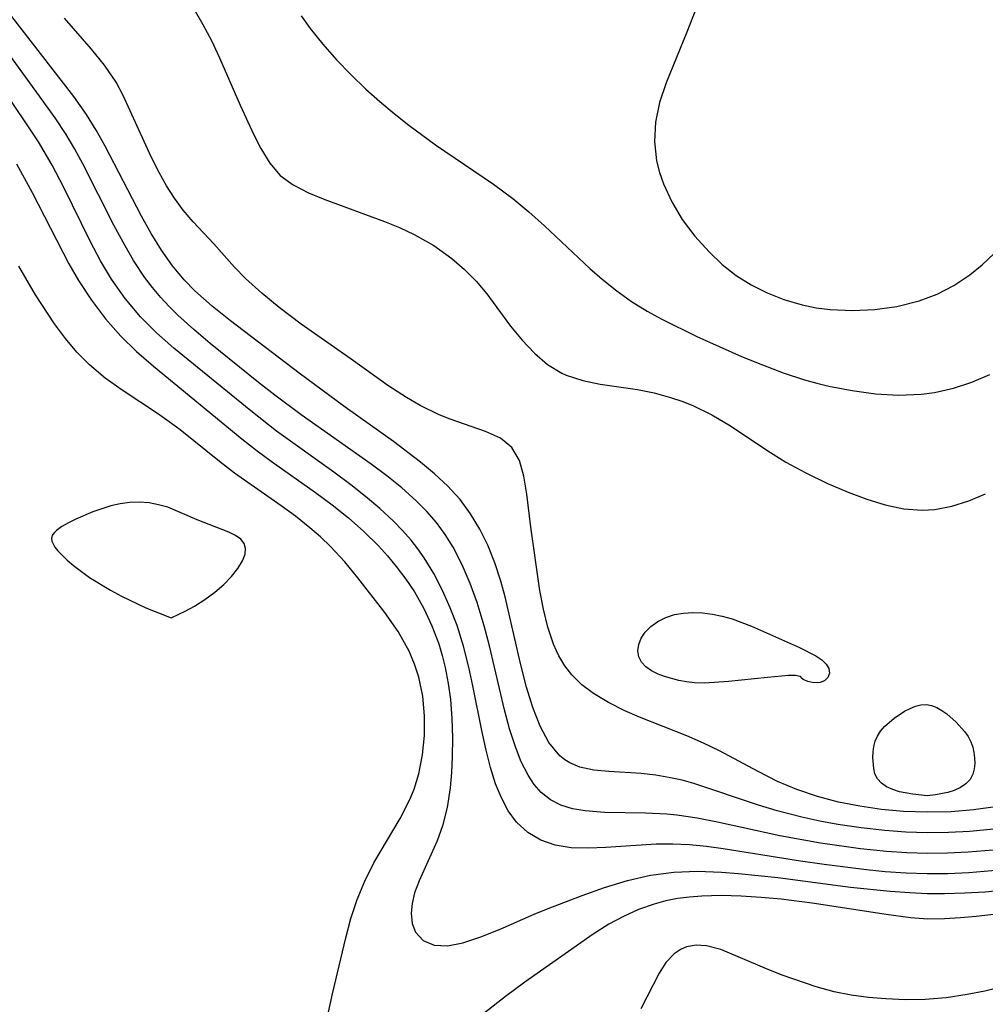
# Model space of a CAD drawing. Header units: metres. Extents: x 1073367 to 1082519, y 1569854 to 1574957.
# Tile 588 of 656: x 1078716 to 1078793, y 1573426 to 1573505. Entities that reach past the tile are written whole.
import ezdxf

# ---------------------------------------------------------------- set-up
doc = ezdxf.new("R2010")
doc.units = ezdxf.units.M
doc.layers.add('CGG_CurvaNivelLidar_v1', color=253, linetype='Continuous', lineweight=30)

msp = doc.modelspace()

# ---------------------------------------------------------------- linework, layer by layer
at = {"layer": 'CGG_CurvaNivelLidar_v1'}
for p, q in [((1078720.7757, 1573498.4789, 69.5), (1078714.8196, 1573506.1533, 69.5)), ((1078730.3106, 1573505.435, 69), (1078731.0294, 1573504.1972, 69)), ((1078770.212, 1573505.5661, 70), (1078769.4451, 1573503.5944, 70)), ((1078719.2865, 1573496.7957, 70), (1078713.6751, 1573504.533, 70)), ((1078722.1707, 1573502.2578, 69), (1078720.0296, 1573504.6995, 69)), ((1078738.8304, 1573504.8816, 69.5), (1078739.5465, 1573503.8964, 69.5)), ((1078731.0294, 1573504.1972, 69), (1078731.6971, 1573502.9279, 69)), ((1078739.5465, 1573503.8964, 69.5), (1078740.5528, 1573502.6332, 69.5)), ((1078769.4451, 1573503.5944, 70), (1078767.7931, 1573499.5809, 70)), ((1078723.204, 1573500.9864, 69), (1078722.1707, 1573502.2578, 69)), ((1078731.6971, 1573502.9279, 69), (1078732.3519, 1573501.5542, 69)), ((1078740.5528, 1573502.6332, 69.5), (1078741.6284, 1573501.4095, 69.5)), ((1078716.9194, 1573496.4896, 70.5), (1078713.1434, 1573502.0185, 70.5)), ((1078732.3519, 1573501.5542, 69), (1078733.9895, 1573497.8086, 69)), ((1078741.6284, 1573501.4095, 69.5), (1078742.7635, 1573500.225, 69.5)), ((1078724.1312, 1573499.6283, 69), (1078723.204, 1573500.9864, 69)), ((1078742.7635, 1573500.225, 69.5), (1078743.9516, 1573499.0817, 69.5)), ((1078724.7, 1573498.5794, 69), (1078724.1312, 1573499.6283, 69)), ((1078743.9516, 1573499.0817, 69.5), (1078745.0628, 1573498.09, 69.5)), ((1078767.7931, 1573499.5809, 70), (1078767.269, 1573498.0185, 70)), ((1078721.7743, 1573497.0562, 69.5), (1078720.7757, 1573498.4789, 69.5)), ((1078726.9136, 1573493.6954, 69), (1078724.7, 1573498.5794, 69)), ((1078733.9895, 1573497.8086, 69), (1078735.0711, 1573495.4448, 69)), ((1078745.0628, 1573498.09, 69.5), (1078746.2076, 1573497.1318, 69.5)), ((1078767.269, 1573498.0185, 70), (1078766.9339, 1573496.4546, 70)), ((1078720.1692, 1573495.4643, 70), (1078719.2865, 1573496.7957, 70)), ((1078722.5437, 1573495.8208, 69.5), (1078721.7743, 1573497.0562, 69.5)), ((1078746.2076, 1573497.1318, 69.5), (1078747.3804, 1573496.2051, 69.5)), ((1078717.9645, 1573494.8832, 70.5), (1078716.9194, 1573496.4896, 70.5)), ((1078747.3804, 1573496.2051, 69.5), (1078749.486, 1573494.6595, 69.5)), ((1078766.9339, 1573496.4546, 70), (1078766.8577, 1573494.9167, 70)), ((1078720.8563, 1573494.3164, 70), (1078720.1692, 1573495.4643, 70)), ((1078723.2625, 1573494.5516, 69.5), (1078722.5437, 1573495.8208, 69.5)), ((1078735.0711, 1573495.4448, 69), (1078735.6279, 1573494.3601, 69)), ((1078719.0499, 1573493.0445, 70.5), (1078717.9645, 1573494.8832, 70.5)), ((1078726.1491, 1573488.9798, 69.5), (1078723.2625, 1573494.5516, 69.5)), ((1078749.486, 1573494.6595, 69.5), (1078754.0866, 1573491.5274, 69.5)), ((1078766.8577, 1573494.9167, 70), (1078767.0349, 1573493.3912, 70)), ((1078721.5028, 1573493.1427, 70), (1078720.8563, 1573494.3164, 70)), ((1078727.5482, 1573492.4471, 69), (1078726.9136, 1573493.6954, 69)), ((1078735.6279, 1573494.3601, 69), (1078736.3303, 1573493.2016, 69)), ((1078716.223, 1573493.1459, 71), (1078717.4719, 1573490.8632, 71)), ((1078719.9553, 1573491.3136, 70.5), (1078719.0499, 1573493.0445, 70.5)), ((1078723.9558, 1573488.2879, 70), (1078721.5028, 1573493.1427, 70)), ((1078736.3303, 1573493.2016, 69), (1078737.162, 1573492.2261, 69)), ((1078767.0349, 1573493.3912, 70), (1078767.2664, 1573492.4692, 70)), ((1078728.1351, 1573491.4064, 69), (1078727.5482, 1573492.4471, 69)), ((1078737.162, 1573492.2261, 69), (1078738.1963, 1573491.4676, 69)), ((1078767.2664, 1573492.4692, 70), (1078767.5798, 1573491.5624, 70)), ((1078722.0909, 1573486.9601, 70.5), (1078719.9553, 1573491.3136, 70.5)), ((1078728.7682, 1573490.4092, 69), (1078728.1351, 1573491.4064, 69)), ((1078738.1963, 1573491.4676, 69), (1078739.4051, 1573490.8538, 69)), ((1078754.0866, 1573491.5274, 69.5), (1078755.6221, 1573490.3919, 69.5)), ((1078767.5798, 1573491.5624, 70), (1078768.2422, 1573490.1161, 70)), ((1078717.4719, 1573490.8632, 71), (1078720.3867, 1573485.2056, 71)), ((1078739.4051, 1573490.8538, 69), (1078740.7108, 1573490.3144, 69)), ((1078729.4554, 1573489.4693, 69), (1078728.7682, 1573490.4092, 69)), ((1078740.7108, 1573490.3144, 69), (1078745.4266, 1573488.5665, 69)), ((1078755.6221, 1573490.3919, 69.5), (1078756.8995, 1573489.3336, 69.5)), ((1078768.2422, 1573490.1161, 70), (1078769.0711, 1573488.7306, 70)), ((1078726.9149, 1573487.6199, 69.5), (1078726.1491, 1573488.9798, 69.5)), ((1078730.2424, 1573488.5465, 69), (1078729.4554, 1573489.4693, 69)), ((1078756.8995, 1573489.3336, 69.5), (1078758.1354, 1573488.2236, 69.5)), ((1078724.7135, 1573486.8653, 70), (1078723.9558, 1573488.2879, 70)), ((1078731.8959, 1573486.7823, 69), (1078730.2424, 1573488.5465, 69)), ((1078745.4266, 1573488.5665, 69), (1078746.6258, 1573488.0785, 69)), ((1078758.1354, 1573488.2236, 69.5), (1078761.7402, 1573484.8398, 69.5)), ((1078769.0711, 1573488.7306, 70), (1078770.0713, 1573487.3993, 70)), ((1078727.732, 1573486.3042, 69.5), (1078726.9149, 1573487.6199, 69.5)), ((1078746.6258, 1573488.0785, 69), (1078747.7997, 1573487.5341, 69)), ((1078747.7997, 1573487.5341, 69), (1078749.3408, 1573486.6626, 69)), ((1078770.0713, 1573487.3993, 70), (1078771.1946, 1573486.1545, 70)), ((1078722.8977, 1573485.4553, 70.5), (1078722.0909, 1573486.9601, 70.5)), ((1078725.5196, 1573485.48, 70), (1078724.7135, 1573486.8653, 70)), ((1078733.5321, 1573484.9516, 69), (1078731.8959, 1573486.7823, 69)), ((1078749.3408, 1573486.6626, 69), (1078750.7754, 1573485.6425, 69)), ((1078728.6203, 1573485.0498, 69.5), (1078727.732, 1573486.3042, 69.5)), ((1078771.1946, 1573486.1545, 70), (1078772.2337, 1573485.1677, 70)), ((1078792.8777, 1573485.1392, 70), (1078793.8221, 1573486.0258, 70)), ((1078717.7338, 1573482.738, 71.5), (1078716.4023, 1573485.0184, 71.5)), ((1078720.3867, 1573485.2056, 71), (1078721.1574, 1573483.8729, 71)), ((1078723.7733, 1573483.9994, 70.5), (1078722.8977, 1573485.4553, 70.5)), ((1078726.397, 1573484.1494, 70), (1078725.5196, 1573485.48, 70)), ((1078729.5444, 1573483.9417, 69.5), (1078728.6203, 1573485.0498, 69.5)), ((1078750.7754, 1573485.6425, 69), (1078751.7817, 1573484.7658, 69)), ((1078772.2337, 1573485.1677, 70), (1078773.3551, 1573484.2794, 70)), ((1078791.8831, 1573484.3292, 70), (1078792.8777, 1573485.1392, 70)), ((1078734.3955, 1573484.0469, 69), (1078733.5321, 1573484.9516, 69)), ((1078751.7817, 1573484.7658, 69), (1078752.7103, 1573483.8188, 69)), ((1078761.7402, 1573484.8398, 69.5), (1078762.7219, 1573483.9822, 69.5)), ((1078773.3551, 1573484.2794, 70), (1078774.5422, 1573483.5323, 70)), ((1078790.6311, 1573483.4981, 70), (1078791.8831, 1573484.3292, 70)), ((1078721.1574, 1573483.8729, 71), (1078722.1728, 1573482.3223, 71)), ((1078724.8629, 1573482.4495, 70.5), (1078723.7733, 1573483.9994, 70.5)), ((1078727.0135, 1573483.3267, 70), (1078726.397, 1573484.1494, 70)), ((1078730.3873, 1573483.0768, 69.5), (1078729.5444, 1573483.9417, 69.5)), ((1078735.6876, 1573482.8664, 69), (1078734.3955, 1573484.0469, 69)), ((1078752.7103, 1573483.8188, 69), (1078753.5612, 1573482.8181, 69)), ((1078762.7219, 1573483.9822, 69.5), (1078763.8631, 1573483.0742, 69.5)), ((1078774.5422, 1573483.5323, 70), (1078775.8045, 1573482.902, 70)), ((1078789.3014, 1573482.8101, 70), (1078790.6311, 1573483.4981, 70)), ((1078719.2542, 1573480.4532, 71.5), (1078717.7338, 1573482.738, 71.5)), ((1078727.672, 1573482.5381, 70), (1078727.0135, 1573483.3267, 70)), ((1078731.7644, 1573481.8462, 69.5), (1078730.3873, 1573483.0768, 69.5)), ((1078737.0767, 1573481.7339, 69), (1078735.6876, 1573482.8664, 69)), ((1078753.5612, 1573482.8181, 69), (1078755.4476, 1573480.2619, 69)), ((1078763.8631, 1573483.0742, 69.5), (1078765.0503, 1573482.2284, 69.5)), ((1078775.8045, 1573482.902, 70), (1078777.1239, 1573482.3819, 70)), ((1078787.8843, 1573482.2677, 70), (1078789.3014, 1573482.8101, 70)), ((1078722.1728, 1573482.3223, 71), (1078723.2859, 1573480.8473, 71)), ((1078726.0777, 1573481.0011, 70.5), (1078724.8629, 1573482.4495, 70.5)), ((1078728.3359, 1573481.8228, 70), (1078727.672, 1573482.5381, 70)), ((1078765.0503, 1573482.2284, 69.5), (1078766.2833, 1573481.4514, 69.5)), ((1078777.1239, 1573482.3819, 70), (1078778.5946, 1573481.9481, 70)), ((1078778.5946, 1573481.9481, 70), (1078779.6883, 1573481.7258, 70)), ((1078786.089, 1573481.8222, 70), (1078787.8843, 1573482.2677, 70)), ((1078729.0324, 1573481.1346, 70), (1078728.3359, 1573481.8228, 70)), ((1078730.2908, 1573479.9951, 70), (1078729.0324, 1573481.1346, 70)), ((1078733.2199, 1573480.6777, 69.5), (1078731.7644, 1573481.8462, 69.5)), ((1078738.8268, 1573480.4064, 69), (1078737.0767, 1573481.7339, 69)), ((1078766.2833, 1573481.4514, 69.5), (1078767.4464, 1573480.8055, 69.5)), ((1078779.6883, 1573481.7258, 70), (1078780.7974, 1573481.5802, 70)), ((1078780.7974, 1573481.5802, 70), (1078782.5697, 1573481.4973, 70)), ((1078782.5697, 1573481.4973, 70), (1078784.3412, 1573481.58, 70)), ((1078784.3412, 1573481.58, 70), (1078786.089, 1573481.8222, 70)), ((1078720.114, 1573479.2917, 71.5), (1078719.2542, 1573480.4532, 71.5)), ((1078723.2859, 1573480.8473, 71), (1078724.5038, 1573479.4622, 71)), ((1078727.3487, 1573479.7284, 70.5), (1078726.0777, 1573481.0011, 70.5)), ((1078738.6546, 1573476.5357, 69.5), (1078733.2199, 1573480.6777, 69.5)), ((1078742.7834, 1573477.6444, 69), (1078738.8268, 1573480.4064, 69)), ((1078767.4464, 1573480.8055, 69.5), (1078770.2156, 1573479.4442, 69.5)), ((1078728.7039, 1573478.5265, 70.5), (1078727.3487, 1573479.7284, 70.5)), ((1078731.6005, 1573478.8925, 70), (1078730.2908, 1573479.9951, 70)), ((1078755.4476, 1573480.2619, 69), (1078756.3551, 1573479.1409, 69)), ((1078721.0285, 1573478.1939, 71.5), (1078720.114, 1573479.2917, 71.5)), ((1078724.5038, 1573479.4622, 71), (1078725.7603, 1573478.2402, 71)), ((1078735.4487, 1573475.7867, 70), (1078731.6005, 1573478.8925, 70)), ((1078756.3551, 1573479.1409, 69), (1078757.3285, 1573478.1162, 69)), ((1078770.2156, 1573479.4442, 69.5), (1078773.777, 1573477.8586, 69.5)), ((1078722.0193, 1573477.1825, 71.5), (1078721.0285, 1573478.1939, 71.5)), ((1078725.7603, 1573478.2402, 71), (1078727.0893, 1573477.0821, 71)), ((1078734.8195, 1573473.5432, 70.5), (1078728.7039, 1573478.5265, 70.5)), ((1078757.3285, 1573478.1162, 69), (1078758.3782, 1573477.2282, 69)), ((1078723.2784, 1573476.137, 71.5), (1078722.0193, 1573477.1825, 71.5)), ((1078745.7107, 1573475.5449, 69), (1078742.7834, 1573477.6444, 69)), ((1078758.3782, 1573477.2282, 69), (1078759.519, 1573476.5246, 69)), ((1078773.777, 1573477.8586, 69.5), (1078775.4244, 1573477.1803, 69.5)), ((1078775.4244, 1573477.1803, 69.5), (1078777.0871, 1573476.5542, 69.5)), ((1078727.0893, 1573477.0821, 71), (1078734.1111, 1573471.3229, 71)), ((1078742.3119, 1573473.8405, 69.5), (1078738.6546, 1573476.5357, 69.5)), ((1078759.519, 1573476.5246, 69), (1078759.8566, 1573476.3681, 69)), ((1078777.0871, 1573476.5542, 69.5), (1078778.7689, 1573476.0071, 69.5)), ((1078792.0626, 1573475.8066, 69.5), (1078793.4743, 1573476.4179, 69.5)), ((1078724.6259, 1573475.183, 71.5), (1078723.2784, 1573476.137, 71.5)), ((1078736.72, 1573474.7886, 70), (1078735.4487, 1573475.7867, 70)), ((1078759.8566, 1573476.3681, 69), (1078761.1702, 1573475.9362, 69)), ((1078761.1702, 1573475.9362, 69), (1078762.5652, 1573475.664, 69)), ((1078762.5652, 1573475.664, 69), (1078765.5098, 1573475.2383, 69)), ((1078778.7689, 1573476.0071, 69.5), (1078779.7385, 1573475.7409, 69.5)), ((1078779.7385, 1573475.7409, 69.5), (1078780.7136, 1573475.5068, 69.5)), ((1078790.5942, 1573475.3258, 69.5), (1078792.0626, 1573475.8066, 69.5)), ((1078727.4215, 1573473.3361, 71.5), (1078724.6259, 1573475.183, 71.5)), ((1078747.1761, 1573474.5847, 69), (1078745.7107, 1573475.5449, 69)), ((1078765.5098, 1573475.2383, 69), (1078766.8282, 1573474.9692, 69)), ((1078766.8282, 1573474.9692, 69), (1078768.1461, 1573474.6072, 69)), ((1078780.7136, 1573475.5068, 69.5), (1078782.5577, 1573475.1452, 69.5)), ((1078782.5577, 1573475.1452, 69.5), (1078784.4023, 1573474.897, 69.5)), ((1078784.4023, 1573474.897, 69.5), (1078786.2358, 1573474.7864, 69.5)), ((1078786.2358, 1573474.7864, 69.5), (1078788.0448, 1573474.8508, 69.5)), ((1078788.0448, 1573474.8508, 69.5), (1078789.081, 1573474.9876, 69.5)), ((1078789.081, 1573474.9876, 69.5), (1078790.5942, 1573475.3258, 69.5)), ((1078738.8164, 1573473.2143, 70), (1078736.72, 1573474.7886, 70)), ((1078748.2547, 1573473.9675, 69), (1078747.1761, 1573474.5847, 69)), ((1078768.1461, 1573474.6072, 69), (1078769.0273, 1573474.3037, 69)), ((1078769.0273, 1573474.3037, 69), (1078769.8977, 1573473.9528, 69)), ((1078728.3575, 1573472.6736, 71.5), (1078727.4215, 1573473.3361, 71.5)), ((1078736.8736, 1573471.9322, 70.5), (1078734.8195, 1573473.5432, 70.5)), ((1078746.1447, 1573471.101, 69.5), (1078742.3119, 1573473.8405, 69.5)), ((1078749.773, 1573473.231, 69), (1078748.2547, 1573473.9675, 69)), ((1078769.8977, 1573473.9528, 69), (1078771.4224, 1573473.2136, 69)), ((1078729.2072, 1573472.0336, 71.5), (1078728.3575, 1573472.6736, 71.5)), ((1078744.3746, 1573469.3164, 70), (1078738.8164, 1573473.2143, 70)), ((1078750.6536, 1573472.8724, 69), (1078749.773, 1573473.231, 69)), ((1078753.4634, 1573471.9014, 69), (1078750.6536, 1573472.8724, 69)), ((1078771.4224, 1573473.2136, 69), (1078772.8945, 1573472.3523, 69)), ((1078732.3519, 1573469.5066, 71.5), (1078729.2072, 1573472.0336, 71.5)), ((1078741.4267, 1573468.6586, 70.5), (1078736.8736, 1573471.9322, 70.5)), ((1078754.6391, 1573471.3601, 69), (1078753.4634, 1573471.9014, 69)), ((1078772.8945, 1573472.3523, 69), (1078775.7783, 1573470.4081, 69)), ((1078734.1111, 1573471.3229, 71), (1078735.3397, 1573470.3614, 71)), ((1078748.2958, 1573469.4694, 69.5), (1078746.1447, 1573471.101, 69.5)), ((1078755.5547, 1573470.6195, 69), (1078754.6391, 1573471.3601, 69)), ((1078735.3397, 1573470.3614, 71), (1078736.4306, 1573469.5566, 71)), ((1078756.1409, 1573469.6049, 69), (1078755.5547, 1573470.6195, 69)), ((1078775.7783, 1573470.4081, 69), (1078777.2938, 1573469.4772, 69)), ((1078733.5306, 1573468.6005, 71.5), (1078732.3519, 1573469.5066, 71.5)), ((1078736.4306, 1573469.5566, 71), (1078739.9727, 1573467.0475, 71)), ((1078749.4178, 1573468.536, 69.5), (1078748.2958, 1573469.4694, 69.5)), ((1078756.4961, 1573468.3476, 69), (1078756.1409, 1573469.6049, 69)), ((1078777.2938, 1573469.4772, 69), (1078778.8676, 1573468.6169, 69)), ((1078737.248, 1573465.9942, 71.5), (1078733.5306, 1573468.6005, 71.5)), ((1078742.7619, 1573467.6694, 70.5), (1078741.4267, 1573468.6586, 70.5)), ((1078745.6144, 1573468.3825, 70), (1078744.3746, 1573469.3164, 70)), ((1078778.8676, 1573468.6169, 69), (1078780.5378, 1573467.8054, 69)), ((1078746.8082, 1573467.4146, 70), (1078745.6144, 1573468.3825, 70)), ((1078750.4724, 1573467.5539, 69.5), (1078749.4178, 1573468.536, 69.5)), ((1078756.7226, 1573466.9126, 69), (1078756.4961, 1573468.3476, 69)), ((1078780.5378, 1573467.8054, 69), (1078782.233, 1573467.078, 69)), ((1078739.9727, 1573467.0475, 71), (1078741.2743, 1573466.0802, 71)), ((1078743.9408, 1573466.7445, 70.5), (1078742.7619, 1573467.6694, 70.5)), ((1078747.9412, 1573466.403, 70), (1078746.8082, 1573467.4146, 70)), ((1078751.4336, 1573466.4988, 69.5), (1078750.4724, 1573467.5539, 69.5)), ((1078782.233, 1573467.078, 69), (1078783.7059, 1573466.5286, 69)), ((1078725.2075, 1573466.2618, 72), (1078724.4613, 1573466.157, 72)), ((1078725.9801, 1573466.284, 72), (1078725.2075, 1573466.2618, 72)), ((1078726.7474, 1573466.2249, 72), (1078725.9801, 1573466.284, 72)), ((1078745.0775, 1573465.7846, 70.5), (1078743.9408, 1573466.7445, 70.5)), ((1078748.7858, 1573465.5583, 70), (1078747.9412, 1573466.403, 70)), ((1078752.2714, 1573465.3637, 69.5), (1078751.4336, 1573466.4988, 69.5)), ((1078757.0529, 1573464.2938, 69), (1078756.7226, 1573466.9126, 69)), ((1078783.7059, 1573466.5286, 69), (1078785.1798, 1573466.0813, 69)), ((1078790.474, 1573465.9606, 69), (1078791.8179, 1573466.3863, 69)), ((1078791.8179, 1573466.3863, 69), (1078793.1404, 1573466.949, 69)), ((1078722.2819, 1573465.5164, 72), (1078720.944, 1573464.9506, 72)), ((1078723.7219, 1573465.9865, 72), (1078722.2819, 1573465.5164, 72)), ((1078724.4613, 1573466.157, 72), (1078723.7219, 1573465.9865, 72)), ((1078727.5, 1573466.091, 72), (1078726.7474, 1573466.2249, 72)), ((1078728.2273, 1573465.8825, 72), (1078727.5, 1573466.091, 72)), ((1078730.5799, 1573464.8778, 72), (1078728.2273, 1573465.8825, 72)), ((1078738.368, 1573465.1718, 71.5), (1078737.248, 1573465.9942, 71.5)), ((1078741.2743, 1573466.0802, 71), (1078742.5671, 1573465.0507, 71)), ((1078746.159, 1573464.7809, 70.5), (1078745.0775, 1573465.7846, 70.5)), ((1078749.565, 1573464.6637, 70), (1078748.7858, 1573465.5583, 70)), ((1078785.1798, 1573466.0813, 69), (1078786.6501, 1573465.7736, 69)), ((1078786.6501, 1573465.7736, 69), (1078788.1123, 1573465.6525, 69)), ((1078788.1123, 1573465.6525, 69), (1078789.1123, 1573465.7061, 69)), ((1078789.1123, 1573465.7061, 69), (1078790.474, 1573465.9606, 69)), ((1078720.944, 1573464.9506, 72), (1078720.3445, 1573464.6508, 72)), ((1078733.088, 1573463.9176, 72), (1078730.5799, 1573464.8778, 72)), ((1078739.5131, 1573464.2638, 71.5), (1078738.368, 1573465.1718, 71.5)), ((1078742.5671, 1573465.0507, 71), (1078743.8013, 1573463.9712, 71)), ((1078746.8762, 1573464.0446, 70.5), (1078746.159, 1573464.7809, 70.5)), ((1078753.0023, 1573464.148, 69.5), (1078752.2714, 1573465.3637, 69.5)), ((1078719.236, 1573463.8917, 72), (1078719.091, 1573463.6906, 72)), ((1078719.3939, 1573464.0411, 72), (1078719.236, 1573463.8917, 72)), ((1078719.8181, 1573464.3465, 72), (1078719.3939, 1573464.0411, 72)), ((1078720.3445, 1573464.6508, 72), (1078719.8181, 1573464.3465, 72)), ((1078733.6034, 1573463.6553, 72), (1078733.088, 1573463.9176, 72)), ((1078740.3577, 1573463.53, 71.5), (1078739.5131, 1573464.2638, 71.5)), ((1078743.8013, 1573463.9712, 71), (1078744.957, 1573462.8282, 71)), ((1078747.5516, 1573463.2764, 70.5), (1078746.8762, 1573464.0446, 70.5)), ((1078750.2596, 1573463.717, 70), (1078749.565, 1573464.6637, 70)), ((1078753.6359, 1573462.8662, 69.5), (1078753.0023, 1573464.148, 69.5)), ((1078757.7775, 1573459.2862, 69), (1078757.0529, 1573464.2938, 69)), ((1078719.091, 1573463.6906, 72), (1078719.0168, 1573463.4421, 72)), ((1078719.0168, 1573463.4421, 72), (1078719.0443, 1573463.1861, 72)), ((1078719.0443, 1573463.1861, 72), (1078719.2794, 1573462.7248, 72)), ((1078734.0214, 1573463.3587, 72), (1078733.6034, 1573463.6553, 72)), ((1078734.3014, 1573463.0098, 72), (1078734.0214, 1573463.3587, 72)), ((1078741.1637, 1573462.7605, 71.5), (1078740.3577, 1573463.53, 71.5)), ((1078748.0892, 1573462.5906, 70.5), (1078747.5516, 1573463.2764, 70.5)), ((1078750.8815, 1573462.7147, 70), (1078750.2596, 1573463.717, 70)), ((1078719.2794, 1573462.7248, 72), (1078719.5223, 1573462.4167, 72)), ((1078719.5223, 1573462.4167, 72), (1078720.2617, 1573461.6836, 72)), ((1078734.407, 1573462.6111, 72), (1078734.3014, 1573463.0098, 72)), ((1078734.3715, 1573462.1607, 72), (1078734.407, 1573462.6111, 72)), ((1078742.28, 1573461.5541, 71.5), (1078741.1637, 1573462.7605, 71.5)), ((1078744.957, 1573462.8282, 71), (1078745.6814, 1573462.0172, 71)), ((1078748.5861, 1573461.8813, 70.5), (1078748.0892, 1573462.5906, 70.5)), ((1078751.6076, 1573461.311, 70), (1078750.8815, 1573462.7147, 70)), ((1078754.2032, 1573461.4643, 69.5), (1078753.6359, 1573462.8662, 69.5)), ((1078720.2617, 1573461.6836, 72), (1078720.7567, 1573461.2601, 72)), ((1078733.8075, 1573461.037, 72), (1078734.1747, 1573461.6359, 72)), ((1078734.1747, 1573461.6359, 72), (1078734.3715, 1573462.1607, 72)), ((1078743.3282, 1573460.2938, 71.5), (1078742.28, 1573461.5541, 71.5)), ((1078745.6814, 1573462.0172, 71), (1078746.3682, 1573461.1784, 71)), ((1078749.3602, 1573460.6151, 70.5), (1078748.5861, 1573461.8813, 70.5)), ((1078720.7567, 1573461.2601, 72), (1078722.0342, 1573460.3206, 72)), ((1078733.2998, 1573460.4, 72), (1078733.8075, 1573461.037, 72)), ((1078746.3682, 1573461.1784, 71), (1078747.1167, 1573460.1874, 71)), ((1078752.2372, 1573459.8423, 70), (1078751.6076, 1573461.311, 70)), ((1078754.6811, 1573460.0171, 69.5), (1078754.2032, 1573461.4643, 69.5)), ((1078722.0342, 1573460.3206, 72), (1078723.6851, 1573459.3, 72)), ((1078732.6814, 1573459.7609, 72), (1078733.2998, 1573460.4, 72)), ((1078745.4653, 1573457.5341, 71.5), (1078743.3282, 1573460.2938, 71.5)), ((1078747.1167, 1573460.1874, 71), (1078747.8098, 1573459.1597, 71)), ((1078750.0499, 1573459.2897, 70.5), (1078749.3602, 1573460.6151, 70.5)), ((1078755.0237, 1573458.7697, 69.5), (1078754.6811, 1573460.0171, 69.5)), ((1078723.6851, 1573459.3, 72), (1078724.5712, 1573458.8169, 72)), ((1078731.9824, 1573459.1537, 72), (1078732.6814, 1573459.7609, 72)), ((1078750.6605, 1573457.9152, 70.5), (1078750.0499, 1573459.2897, 70.5)), ((1078752.7862, 1573458.3249, 70), (1078752.2372, 1573459.8423, 70)), ((1078758.0542, 1573457.8076, 69), (1078757.7775, 1573459.2862, 69)), ((1078724.5712, 1573458.8169, 72), (1078726.4969, 1573457.9034, 72)), ((1078730.3529, 1573458.0448, 72), (1078731.164, 1573458.5562, 72)), ((1078731.164, 1573458.5562, 72), (1078731.9824, 1573459.1537, 72)), ((1078747.8098, 1573459.1597, 71), (1078748.5607, 1573457.843, 71)), ((1078756.229, 1573453.4941, 69.5), (1078755.0237, 1573458.7697, 69.5)), ((1078726.4969, 1573457.9034, 72), (1078728.5, 1573457.1017, 72)), ((1078729.6144, 1573457.6305, 72), (1078730.3529, 1573458.0448, 72)), ((1078748.5607, 1573457.843, 71), (1078749.2041, 1573456.4659, 71)), ((1078751.1932, 1573456.499, 70.5), (1078750.6605, 1573457.9152, 70.5)), ((1078753.3519, 1573456.4671, 70), (1078752.7862, 1573458.3249, 70)), ((1078758.4032, 1573456.3764, 69), (1078758.0542, 1573457.8076, 69)), ((1078728.5, 1573457.1017, 72), (1078729.6144, 1573457.6305, 72)), ((1078746.5094, 1573456.0319, 71.5), (1078745.4653, 1573457.5341, 71.5)), ((1078767.1367, 1573456.8203, 68.5), (1078767.7648, 1573457.1355, 68.5)), ((1078767.7648, 1573457.1355, 68.5), (1078768.4495, 1573457.3631, 68.5)), ((1078768.4495, 1573457.3631, 68.5), (1078769.1703, 1573457.4897, 68.5)), ((1078769.1703, 1573457.4897, 68.5), (1078769.9205, 1573457.5314, 68.5)), ((1078769.9205, 1573457.5314, 68.5), (1078770.6878, 1573457.5019, 68.5)), ((1078770.6878, 1573457.5019, 68.5), (1078771.4624, 1573457.4088, 68.5)), ((1078771.4624, 1573457.4088, 68.5), (1078772.2359, 1573457.2534, 68.5)), ((1078772.2359, 1573457.2534, 68.5), (1078773.0187, 1573457.0309, 68.5)), ((1078773.0187, 1573457.0309, 68.5), (1078774.5613, 1573456.4553, 68.5)), ((1078749.2041, 1573456.4659, 71), (1078749.7374, 1573455.0372, 71)), ((1078751.7032, 1573454.8577, 70.5), (1078751.1932, 1573456.499, 70.5)), ((1078753.768, 1573454.8866, 70), (1078753.3519, 1573456.4671, 70)), ((1078758.8569, 1573455.0206, 69), (1078758.4032, 1573456.3764, 69)), ((1078766.1265, 1573455.9748, 68.5), (1078766.5823, 1573456.431, 68.5)), ((1078766.5823, 1573456.431, 68.5), (1078767.1367, 1573456.8203, 68.5)), ((1078774.5613, 1573456.4553, 68.5), (1078778.3792, 1573454.7637, 68.5)), ((1078747.3939, 1573454.4672, 71.5), (1078746.5094, 1573456.0319, 71.5)), ((1078765.6216, 1573454.9979, 68.5), (1078765.8169, 1573455.5004, 68.5)), ((1078765.8169, 1573455.5004, 68.5), (1078766.1265, 1573455.9748, 68.5)), ((1078749.7374, 1573455.0372, 71), (1078750.0156, 1573454.1088, 71)), ((1078752.1325, 1573453.1869, 70.5), (1078751.7032, 1573454.8577, 70.5)), ((1078754.9589, 1573449.818, 70), (1078753.768, 1573454.8866, 70)), ((1078759.0897, 1573454.4762, 69), (1078758.8569, 1573455.0206, 69)), ((1078765.5503, 1573454.4936, 68.5), (1078765.6216, 1573454.9979, 68.5)), ((1078778.3792, 1573454.7637, 68.5), (1078779.6657, 1573454.085, 68.5)), ((1078747.83, 1573453.4398, 71.5), (1078747.3939, 1573454.4672, 71.5)), ((1078750.0156, 1573454.1088, 71), (1078750.2488, 1573453.1654, 71)), ((1078759.273, 1573454.1002, 69), (1078759.0897, 1573454.4762, 69)), ((1078759.742, 1573453.2997, 69), (1078759.273, 1573454.1002, 69)), ((1078765.623, 1573454.0138, 68.5), (1078765.5503, 1573454.4936, 68.5)), ((1078765.8431, 1573453.6, 68.5), (1078765.623, 1573454.0138, 68.5)), ((1078779.6657, 1573454.085, 68.5), (1078780.1339, 1573453.7746, 68.5)), ((1078780.1339, 1573453.7746, 68.5), (1078780.4958, 1573453.4404, 68.5)), ((1078748.1579, 1573452.4036, 71.5), (1078747.83, 1573453.4398, 71.5)), ((1078750.2488, 1573453.1654, 71), (1078750.4899, 1573451.9087, 71)), ((1078752.4577, 1573451.7126, 70.5), (1078752.1325, 1573453.1869, 70.5)), ((1078756.7047, 1573451.599, 69.5), (1078756.229, 1573453.4941, 69.5)), ((1078760.2969, 1573452.5739, 69), (1078759.742, 1573453.2997, 69)), ((1078766.1874, 1573453.2319, 68.5), (1078765.8431, 1573453.6, 68.5)), ((1078766.6286, 1573452.9101, 68.5), (1078766.1874, 1573453.2319, 68.5)), ((1078780.4958, 1573453.4404, 68.5), (1078780.7117, 1573453.0865, 68.5)), ((1078780.7117, 1573453.0865, 68.5), (1078780.7536, 1573452.7128, 68.5)), ((1078748.4681, 1573450.883, 71.5), (1078748.1579, 1573452.4036, 71.5)), ((1078761.1034, 1573451.7937, 69), (1078760.2969, 1573452.5739, 69)), ((1078767.1461, 1573452.6382, 68.5), (1078766.6286, 1573452.9101, 68.5)), ((1078767.6585, 1573452.4404, 68.5), (1078767.1461, 1573452.6382, 68.5)), ((1078768.8006, 1573452.1364, 68.5), (1078767.6585, 1573452.4404, 68.5)), ((1078775.8215, 1573452.3845, 68.5), (1078772.7398, 1573452.0504, 68.5)), ((1078777.4883, 1573452.5213, 68.5), (1078775.8215, 1573452.3845, 68.5)), ((1078778.0687, 1573452.5215, 68.5), (1078777.4883, 1573452.5213, 68.5)), ((1078778.4215, 1573452.4638, 68.5), (1078778.0687, 1573452.5215, 68.5)), ((1078778.5042, 1573452.4084, 68.5), (1078778.4215, 1573452.4638, 68.5)), ((1078778.5, 1573452.3406, 68.5), (1078778.5042, 1573452.4084, 68.5)), ((1078778.6705, 1573452.2016, 68.5), (1078778.5, 1573452.3406, 68.5)), ((1078779.0402, 1573452.0569, 68.5), (1078778.6705, 1573452.2016, 68.5)), ((1078780.6293, 1573452.3732, 68.5), (1078780.3687, 1573452.1127, 68.5)), ((1078780.7536, 1573452.7128, 68.5), (1078780.6293, 1573452.3732, 68.5)), ((1078750.4899, 1573451.9087, 71), (1078750.6629, 1573450.6375, 71)), ((1078753.1913, 1573448.025, 70.5), (1078752.4577, 1573451.7126, 70.5)), ((1078757.1999, 1573449.9829, 69.5), (1078756.7047, 1573451.599, 69.5)), ((1078762.0243, 1573451.1081, 69), (1078761.1034, 1573451.7937, 69)), ((1078769.4156, 1573452.0274, 68.5), (1078768.8006, 1573452.1364, 68.5)), ((1078770.0471, 1573451.9574, 68.5), (1078769.4156, 1573452.0274, 68.5)), ((1078770.8389, 1573451.9334, 68.5), (1078770.0471, 1573451.9574, 68.5)), ((1078772.7398, 1573452.0504, 68.5), (1078770.8389, 1573451.9334, 68.5)), ((1078779.5166, 1573451.9576, 68.5), (1078779.0402, 1573452.0569, 68.5)), ((1078780.0039, 1573451.9682, 68.5), (1078779.5166, 1573451.9576, 68.5)), ((1078780.3687, 1573452.1127, 68.5), (1078780.0039, 1573451.9682, 68.5)), ((1078748.6144, 1573449.3333, 71.5), (1078748.4681, 1573450.883, 71.5)), ((1078750.6629, 1573450.6375, 71), (1078750.7879, 1573449.1133, 71)), ((1078763.2207, 1573450.3815, 69), (1078762.0243, 1573451.1081, 69)), ((1078755.367, 1573448.3053, 70), (1078754.9589, 1573449.818, 70)), ((1078757.7849, 1573448.501, 69.5), (1078757.1999, 1573449.9829, 69.5)), ((1078764.5112, 1573449.7327, 69), (1078763.2207, 1573450.3815, 69)), ((1078786.7155, 1573449.6919, 68.5), (1078787.1474, 1573449.9167, 68.5)), ((1078787.1474, 1573449.9167, 68.5), (1078787.5823, 1573450.0935, 68.5)), ((1078787.5823, 1573450.0935, 68.5), (1078788.0162, 1573450.2056, 68.5)), ((1078788.0162, 1573450.2056, 68.5), (1078788.4456, 1573450.2297, 68.5)), ((1078788.4456, 1573450.2297, 68.5), (1078788.8604, 1573450.1488, 68.5)), ((1078788.8604, 1573450.1488, 68.5), (1078789.2677, 1573449.9824, 68.5)), ((1078789.2677, 1573449.9824, 68.5), (1078789.6674, 1573449.7529, 68.5)), ((1078748.6117, 1573447.7758, 71.5), (1078748.6144, 1573449.3333, 71.5)), ((1078750.7879, 1573449.1133, 71), (1078750.8363, 1573447.5878, 71)), ((1078765.683, 1573449.2308, 69), (1078764.5112, 1573449.7327, 69)), ((1078769.436, 1573447.7483, 69), (1078765.683, 1573449.2308, 69)), ((1078785.1263, 1573448.4876, 68.5), (1078785.8791, 1573449.1412, 68.5)), ((1078785.8791, 1573449.1412, 68.5), (1078786.7155, 1573449.6919, 68.5)), ((1078789.6674, 1573449.7529, 68.5), (1078790.0586, 1573449.4767, 68.5)), ((1078790.0586, 1573449.4767, 68.5), (1078790.8053, 1573448.8277, 68.5)), ((1078755.8264, 1573446.8682, 70), (1078755.367, 1573448.3053, 70)), ((1078758.4893, 1573447.2061, 69.5), (1078757.7849, 1573448.501, 69.5)), ((1078784.8087, 1573448.1221, 68.5), (1078785.1263, 1573448.4876, 68.5)), ((1078790.8053, 1573448.8277, 68.5), (1078791.471, 1573448.0877, 68.5)), ((1078748.4643, 1573446.2311, 71.5), (1078748.6117, 1573447.7758, 71.5)), ((1078750.8363, 1573447.5878, 71), (1078750.8174, 1573446.072, 71)), ((1078753.5007, 1573446.6056, 70.5), (1078753.1913, 1573448.025, 70.5)), ((1078770.746, 1573447.1734, 69), (1078769.436, 1573447.7483, 69)), ((1078784.3872, 1573447.3256, 68.5), (1078784.5531, 1573447.7244, 68.5)), ((1078784.5531, 1573447.7244, 68.5), (1078784.8087, 1573448.1221, 68.5)), ((1078791.471, 1573448.0877, 68.5), (1078791.7513, 1573447.6874, 68.5)), ((1078791.7513, 1573447.6874, 68.5), (1078791.9772, 1573447.264, 68.5)), ((1078756.2888, 1573445.6886, 70), (1078755.8264, 1573446.8682, 70)), ((1078759.3523, 1573446.1664, 69.5), (1078758.4893, 1573447.2061, 69.5)), ((1078772.0375, 1573446.5503, 69), (1078770.746, 1573447.1734, 69)), ((1078784.2184, 1573446.4645, 68.5), (1078784.2793, 1573446.9026, 68.5)), ((1078784.2793, 1573446.9026, 68.5), (1078784.3872, 1573447.3256, 68.5)), ((1078791.9772, 1573447.264, 68.5), (1078792.1246, 1573446.8505, 68.5)), ((1078792.1246, 1573446.8505, 68.5), (1078792.2194, 1573446.4217, 68.5)), ((1078748.166, 1573444.7202, 71.5), (1078748.4643, 1573446.2311, 71.5)), ((1078750.8174, 1573446.072, 71), (1078750.753, 1573444.8294, 71)), ((1078753.8503, 1573445.2356, 70.5), (1078753.5007, 1573446.6056, 70.5)), ((1078759.7417, 1573445.8488, 69.5), (1078759.3523, 1573446.1664, 69.5)), ((1078775.0807, 1573444.9042, 69), (1078772.0375, 1573446.5503, 69)), ((1078784.1973, 1573446.0197, 68.5), (1078784.2184, 1573446.4645, 68.5)), ((1078784.2634, 1573445.143, 68.5), (1078784.1973, 1573446.0197, 68.5)), ((1078792.2194, 1573446.4217, 68.5), (1078792.2698, 1573445.9855, 68.5)), ((1078792.2698, 1573445.9855, 68.5), (1078792.2799, 1573445.5497, 68.5)), ((1078754.2593, 1573443.9344, 70.5), (1078753.8503, 1573445.2356, 70.5)), ((1078756.8283, 1573444.6156, 70), (1078756.2888, 1573445.6886, 70)), ((1078760.1575, 1573445.5921, 69.5), (1078759.7417, 1573445.8488, 69.5)), ((1078760.9498, 1573445.266, 69.5), (1078760.1575, 1573445.5921, 69.5)), ((1078762.0469, 1573445.0239, 69.5), (1078760.9498, 1573445.266, 69.5)), ((1078784.3587, 1573444.7288, 68.5), (1078784.2634, 1573445.143, 68.5)), ((1078792.2799, 1573445.5497, 68.5), (1078792.2488, 1573445.122, 68.5)), ((1078747.7932, 1573443.5152, 71.5), (1078748.166, 1573444.7202, 71.5)), ((1078750.753, 1573444.8294, 71), (1078750.6386, 1573443.6086, 71)), ((1078757.3154, 1573443.8786, 70), (1078756.8283, 1573444.6156, 70)), ((1078763.2359, 1573444.9003, 69.5), (1078762.0469, 1573445.0239, 69.5)), ((1078765.8101, 1573444.7411, 69.5), (1078763.2359, 1573444.9003, 69.5)), ((1078766.9618, 1573444.6142, 69.5), (1078765.8101, 1573444.7411, 69.5)), ((1078768.1305, 1573444.4207, 69.5), (1078766.9618, 1573444.6142, 69.5)), ((1078769.0585, 1573444.2143, 69.5), (1078768.1305, 1573444.4207, 69.5)), ((1078776.6272, 1573444.1199, 69), (1078775.0807, 1573444.9042, 69)), ((1078784.5547, 1573444.3312, 68.5), (1078784.3587, 1573444.7288, 68.5)), ((1078792.1325, 1573444.6939, 68.5), (1078791.9103, 1573444.2844, 68.5)), ((1078792.2488, 1573445.122, 68.5), (1078792.1325, 1573444.6939, 68.5)), ((1078750.6386, 1573443.6086, 71), (1078750.3993, 1573442.0654, 71)), ((1078754.7117, 1573442.8086, 70.5), (1078754.2593, 1573443.9344, 70.5)), ((1078757.8792, 1573443.2405, 70), (1078757.3154, 1573443.8786, 70)), ((1078769.986, 1573443.9615, 69.5), (1078769.0585, 1573444.2143, 69.5)), ((1078775.1083, 1573442.2358, 69.5), (1078769.986, 1573443.9615, 69.5)), ((1078778.1571, 1573443.4719, 69), (1078776.6272, 1573444.1199, 69)), ((1078784.8714, 1573443.9757, 68.5), (1078784.5547, 1573444.3312, 68.5)), ((1078785.2873, 1573443.6967, 68.5), (1078784.8714, 1573443.9757, 68.5)), ((1078785.7818, 1573443.4778, 68.5), (1078785.2873, 1573443.6967, 68.5)), ((1078791.1523, 1573443.6363, 68.5), (1078790.659, 1573443.4144, 68.5)), ((1078791.5798, 1573443.9239, 68.5), (1078791.1523, 1573443.6363, 68.5)), ((1078791.9103, 1573444.2844, 68.5), (1078791.5798, 1573443.9239, 68.5)), ((1078747.4454, 1573442.6785, 71.5), (1078747.7932, 1573443.5152, 71.5)), ((1078755.255, 1573441.7852, 70.5), (1078754.7117, 1573442.8086, 70.5)), ((1078758.6099, 1573442.6654, 70), (1078757.8792, 1573443.2405, 70)), ((1078779.8115, 1573442.9193, 69), (1078778.1571, 1573443.4719, 69)), ((1078781.4746, 1573442.4902, 69), (1078779.8115, 1573442.9193, 69)), ((1078786.319, 1573443.3104, 68.5), (1078785.7818, 1573443.4778, 68.5)), ((1078787.3815, 1573443.0995, 68.5), (1078786.319, 1573443.3104, 68.5)), ((1078788.5, 1573442.9879, 68.5), (1078787.3815, 1573443.0995, 68.5)), ((1078789.1779, 1573443.0525, 68.5), (1078788.5, 1573442.9879, 68.5)), ((1078790.1398, 1573443.2486, 68.5), (1078789.1779, 1573443.0525, 68.5)), ((1078790.659, 1573443.4144, 68.5), (1078790.1398, 1573443.2486, 68.5)), ((1078746.6679, 1573441.1837, 71.5), (1078747.4454, 1573442.6785, 71.5)), ((1078750.3993, 1573442.0654, 71), (1078750.0328, 1573440.5931, 71)), ((1078759.4378, 1573442.2378, 70), (1078758.6099, 1573442.6654, 70)), ((1078760.3677, 1573441.9499, 70), (1078759.4378, 1573442.2378, 70)), ((1078776.5948, 1573441.7874, 69.5), (1078775.1083, 1573442.2358, 69.5)), ((1078783.1709, 1573442.1559, 69), (1078781.4746, 1573442.4902, 69)), ((1078784.8904, 1573441.9081, 69), (1078783.1709, 1573442.1559, 69)), ((1078793.9364, 1573442.0939, 69), (1078792.1783, 1573441.8649, 69)), ((1078755.9135, 1573440.8919, 70.5), (1078755.255, 1573441.7852, 70.5)), ((1078761.3689, 1573441.7784, 70), (1078760.3677, 1573441.9499, 70)), ((1078762.8861, 1573441.6633, 70), (1078761.3689, 1573441.7784, 70)), ((1078766.1516, 1573441.6008, 70), (1078762.8861, 1573441.6633, 70)), ((1078767.8526, 1573441.5172, 70), (1078766.1516, 1573441.6008, 70)), ((1078768.6508, 1573441.4403, 70), (1078767.8526, 1573441.5172, 70)), ((1078770.257, 1573441.2046, 70), (1078768.6508, 1573441.4403, 70)), ((1078778.5714, 1573441.2787, 69.5), (1078776.5948, 1573441.7874, 69.5)), ((1078779.983, 1573440.9754, 69.5), (1078778.5714, 1573441.2787, 69.5)), ((1078786.6252, 1573441.7455, 69), (1078784.8904, 1573441.9081, 69)), ((1078788.51, 1573441.6733, 69), (1078786.6252, 1573441.7455, 69)), ((1078790.4091, 1573441.7214, 69), (1078788.51, 1573441.6733, 69)), ((1078792.1783, 1573441.8649, 69), (1078790.4091, 1573441.7214, 69)), ((1078744.5927, 1573437.6505, 71.5), (1078746.6679, 1573441.1837, 71.5)), ((1078750.0328, 1573440.5931, 71), (1078749.6112, 1573439.4149, 71)), ((1078756.8046, 1573440.0806, 70.5), (1078755.9135, 1573440.8919, 70.5)), ((1078771.8771, 1573440.8894, 70), (1078770.257, 1573441.2046, 70)), ((1078776.812, 1573439.809, 70), (1078771.8771, 1573440.8894, 70)), ((1078781.4094, 1573440.7143, 69.5), (1078779.983, 1573440.9754, 69.5)), ((1078783.2653, 1573440.4369, 69.5), (1078781.4094, 1573440.7143, 69.5)), ((1078757.8388, 1573439.4688, 70.5), (1078756.8046, 1573440.0806, 70.5)), ((1078780.0485, 1573439.2189, 70), (1078776.812, 1573439.809, 70)), ((1078785.134, 1573440.2261, 69.5), (1078783.2653, 1573440.4369, 69.5)), ((1078786.8157, 1573440.0982, 69.5), (1078785.134, 1573440.2261, 69.5)), ((1078788.5012, 1573440.0392, 69.5), (1078786.8157, 1573440.0982, 69.5)), ((1078790.2008, 1573440.0594, 69.5), (1078788.5012, 1573440.0392, 69.5)), ((1078791.8997, 1573440.1502, 69.5), (1078790.2008, 1573440.0594, 69.5)), ((1078793.7842, 1573440.3211, 69.5), (1078791.8997, 1573440.1502, 69.5)), ((1078749.6112, 1573439.4149, 71), (1078748.186, 1573436.2296, 71)), ((1078758.9877, 1573439.0632, 70.5), (1078757.8388, 1573439.4688, 70.5)), ((1078760.2549, 1573438.863, 70.5), (1078758.9877, 1573439.0632, 70.5)), ((1078763.0007, 1573438.8823, 70.5), (1078761.5978, 1573438.8238, 70.5)), ((1078766.9858, 1573439.1379, 70.5), (1078763.0007, 1573438.8823, 70.5)), ((1078768.3299, 1573439.1501, 70.5), (1078766.9858, 1573439.1379, 70.5)), ((1078769.651, 1573439.087, 70.5), (1078768.3299, 1573439.1501, 70.5)), ((1078770.9822, 1573438.9594, 70.5), (1078769.651, 1573439.087, 70.5)), ((1078772.3218, 1573438.7834, 70.5), (1078770.9822, 1573438.9594, 70.5)), ((1078783.2142, 1573438.7769, 70), (1078780.0485, 1573439.2189, 70)), ((1078761.5978, 1573438.8238, 70.5), (1078760.2549, 1573438.863, 70.5)), ((1078778.4488, 1573437.7975, 70.5), (1078772.3218, 1573438.7834, 70.5)), ((1078785.2748, 1573438.568, 70), (1078783.2142, 1573438.7769, 70)), ((1078786.8881, 1573438.4577, 70), (1078785.2748, 1573438.568, 70)), ((1078788.5029, 1573438.406, 70), (1078786.8881, 1573438.4577, 70)), ((1078790.1298, 1573438.4227, 70), (1078788.5029, 1573438.406, 70)), ((1078791.7559, 1573438.5003, 70), (1078790.1298, 1573438.4227, 70)), ((1078793.743, 1573438.6642, 70), (1078791.7559, 1573438.5003, 70)), ((1078743.8862, 1573436.2187, 71.5), (1078744.5927, 1573437.6505, 71.5)), ((1078780.3438, 1573437.5173, 70.5), (1078778.4488, 1573437.7975, 70.5)), ((1078783.7022, 1573437.0977, 70.5), (1078780.3438, 1573437.5173, 70.5)), ((1078764.7115, 1573436.2593, 71), (1078766.5406, 1573436.6777, 71)), ((1078766.5406, 1573436.6777, 71), (1078768.3957, 1573436.9312, 71)), ((1078768.3957, 1573436.9312, 71), (1078770.285, 1573436.9963, 71)), ((1078770.285, 1573436.9963, 71), (1078772.1941, 1573436.9249, 71)), ((1078772.1941, 1573436.9249, 71), (1078773.5286, 1573436.8276, 71)), ((1078773.5286, 1573436.8276, 71), (1078776.6541, 1573436.4903, 71)), ((1078785.1604, 1573436.9571, 70.5), (1078783.7022, 1573437.0977, 70.5)), ((1078786.8312, 1573436.8402, 70.5), (1078785.1604, 1573436.9571, 70.5)), ((1078788.5031, 1573436.7832, 70.5), (1078786.8312, 1573436.8402, 70.5)), ((1078790.1547, 1573436.796, 70.5), (1078788.5031, 1573436.7832, 70.5)), ((1078791.8059, 1573436.8691, 70.5), (1078790.1547, 1573436.796, 70.5)), ((1078794.853, 1573437.1297, 70.5), (1078791.8059, 1573436.8691, 70.5)), ((1078743.2735, 1573434.7471, 71.5), (1078743.8862, 1573436.2187, 71.5)), ((1078748.186, 1573436.2296, 71), (1078747.8283, 1573435.2701, 71)), ((1078762.9025, 1573435.7101, 71), (1078764.7115, 1573436.2593, 71)), ((1078776.6541, 1573436.4903, 71), (1078782.4167, 1573435.7393, 71)), ((1078747.8283, 1573435.2701, 71), (1078747.6218, 1573434.4425, 71)), ((1078758.4292, 1573434.0285, 71), (1078761.1283, 1573435.0787, 71)), ((1078761.1283, 1573435.0787, 71), (1078762.9025, 1573435.7101, 71)), ((1078770.6122, 1573435.0168, 71.5), (1078769.6468, 1573434.943, 71.5)), ((1078772.1624, 1573435.0567, 71.5), (1078770.6122, 1573435.0168, 71.5)), ((1078773.7338, 1573435.0208, 71.5), (1078772.1624, 1573435.0567, 71.5)), ((1078775.3187, 1573434.9226, 71.5), (1078773.7338, 1573435.0208, 71.5)), ((1078782.4167, 1573435.7393, 71), (1078785.5603, 1573435.4067, 71)), ((1078785.5603, 1573435.4067, 71), (1078787.1338, 1573435.2946, 71)), ((1078787.1338, 1573435.2946, 71), (1078788.5111, 1573435.2402, 71)), ((1078788.5111, 1573435.2402, 71), (1078789.8697, 1573435.2333, 71)), ((1078789.8697, 1573435.2333, 71), (1078791.4862, 1573435.2787, 71)), ((1078791.4862, 1573435.2787, 71), (1078793.1021, 1573435.3722, 71)), ((1078793.1021, 1573435.3722, 71), (1078796.329, 1573435.6751, 71)), ((1078742.7664, 1573433.2517, 71.5), (1078743.2735, 1573434.7471, 71.5)), ((1078747.6218, 1573434.4425, 71), (1078747.5456, 1573433.6561, 71)), ((1078766.8479, 1573434.3868, 71.5), (1078765.6036, 1573433.9495, 71.5)), ((1078767.7632, 1573434.6329, 71.5), (1078766.8479, 1573434.3868, 71.5)), ((1078768.6946, 1573434.8182, 71.5), (1078767.7632, 1573434.6329, 71.5)), ((1078769.6468, 1573434.943, 71.5), (1078768.6946, 1573434.8182, 71.5)), ((1078776.9104, 1573434.7713, 71.5), (1078775.3187, 1573434.9226, 71.5)), ((1078779.3691, 1573434.4567, 71.5), (1078776.9104, 1573434.7713, 71.5)), ((1078785.252, 1573433.5498, 71.5), (1078779.3691, 1573434.4567, 71.5)), ((1078747.5456, 1573433.6561, 71), (1078747.6342, 1573432.8569, 71)), ((1078754.6163, 1573432.4062, 71), (1078757.3164, 1573433.5795, 71)), ((1078757.3164, 1573433.5795, 71), (1078758.4292, 1573434.0285, 71)), ((1078764.3972, 1573433.412, 71.5), (1078763.2328, 1573432.7825, 71.5)), ((1078765.6036, 1573433.9495, 71.5), (1078764.3972, 1573433.412, 71.5)), ((1078787.1923, 1573433.2913, 71.5), (1078785.252, 1573433.5498, 71.5)), ((1078792.4074, 1573433.4081, 71.5), (1078791.1396, 1573433.2868, 71.5)), ((1078796.023, 1573433.8336, 71.5), (1078792.4074, 1573433.4081, 71.5)), ((1078742.3564, 1573431.7068, 71.5), (1078742.7664, 1573433.2517, 71.5)), ((1078747.6342, 1573432.8569, 71), (1078747.9058, 1573432.1669, 71)), ((1078763.2328, 1573432.7825, 71.5), (1078761.9912, 1573431.9915, 71.5)), ((1078788.5499, 1573433.2013, 71.5), (1078787.1923, 1573433.2913, 71.5)), ((1078789.8794, 1573433.2082, 71.5), (1078788.5499, 1573433.2013, 71.5)), ((1078791.1396, 1573433.2868, 71.5), (1078789.8794, 1573433.2082, 71.5)), ((1078747.9058, 1573432.1669, 71), (1078748.5177, 1573431.4926, 71)), ((1078753.0908, 1573431.7904, 71), (1078754.6163, 1573432.4062, 71)), ((1078761.9912, 1573431.9915, 71.5), (1078756.5828, 1573428.1946, 71.5)), ((1078741.3154, 1573427.2699, 71.5), (1078742.3564, 1573431.7068, 71.5)), ((1078748.5177, 1573431.4926, 71), (1078749.3726, 1573431.1168, 71)), ((1078749.3726, 1573431.1168, 71), (1078750.4385, 1573431.0787, 71)), ((1078750.4385, 1573431.0787, 71), (1078751.6528, 1573431.3171, 71)), ((1078751.6528, 1573431.3171, 71), (1078753.0908, 1573431.7904, 71)), ((1078770.1773, 1573431.1248, 72), (1078769.4136, 1573430.9961, 72)), ((1078770.9967, 1573431.0769, 72), (1078770.1773, 1573431.1248, 72)), ((1078772.1219, 1573430.7757, 72), (1078770.9967, 1573431.0769, 72)), ((1078768.4228, 1573430.4504, 72), (1078767.7785, 1573429.752, 72)), ((1078768.9707, 1573430.8176, 72), (1078768.4228, 1573430.4504, 72)), ((1078769.4136, 1573430.9961, 72), (1078768.9707, 1573430.8176, 72)), ((1078775.7622, 1573429.237, 72), (1078772.1219, 1573430.7757, 72)), ((1078767.7785, 1573429.752, 72), (1078767.2323, 1573428.9007, 72)), ((1078767.2323, 1573428.9007, 72), (1078765.7752, 1573426.0645, 72)), ((1078777.0029, 1573428.7566, 72), (1078775.7622, 1573429.237, 72)), ((1078779.6889, 1573427.8211, 72), (1078777.0029, 1573428.7566, 72)), ((1078756.5828, 1573428.1946, 71.5), (1078755.027, 1573427.0507, 71.5)), ((1078740.8101, 1573424.973, 71.5), (1078741.3154, 1573427.2699, 71.5)), ((1078781.1293, 1573427.4238, 72), (1078779.6889, 1573427.8211, 72)), ((1078782.4722, 1573427.1615, 72), (1078781.1293, 1573427.4238, 72)), ((1078783.8421, 1573426.9821, 72), (1078782.4722, 1573427.1615, 72)), ((1078791.6848, 1573427.1987, 72), (1078790.0115, 1573426.955, 72)), ((1078793.0878, 1573427.472, 72), (1078791.6848, 1573427.1987, 72)), ((1078794.481, 1573427.8085, 72), (1078793.0878, 1573427.472, 72)), ((1078755.027, 1573427.0507, 71.5), (1078752.7076, 1573425.226, 71.5)), ((1078785.2307, 1573426.8662, 72), (1078783.8421, 1573426.9821, 72)), ((1078786.7796, 1573426.7995, 72), (1078785.2307, 1573426.8662, 72)), ((1078788.3361, 1573426.8174, 72), (1078786.7796, 1573426.7995, 72)), ((1078790.0115, 1573426.955, 72), (1078788.3361, 1573426.8174, 72))]:
    msp.add_line(p, q, dxfattribs=at)

doc.saveas('drawing.dxf')
